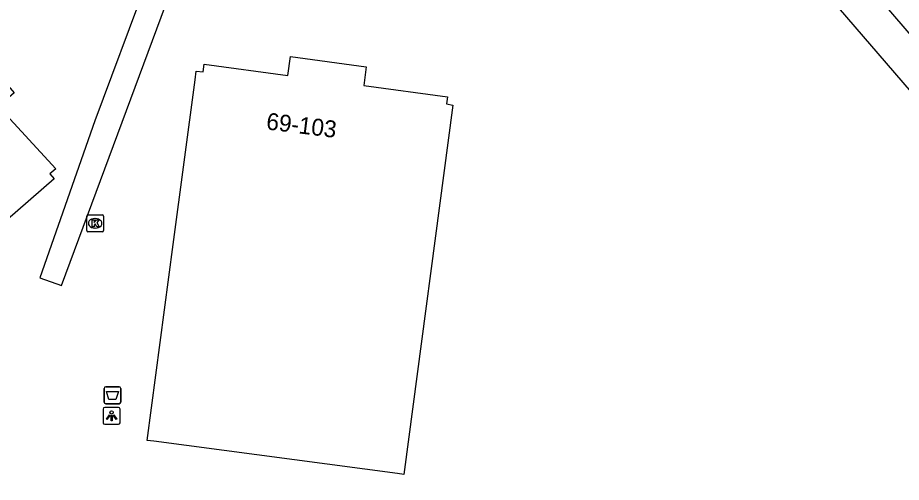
# Model space of a CAD drawing. Extents: x 155888 to 156864, y 383882 to 384671.
# Drawn here: x 156227.5 to 156279.8, y 383989.1 to 384016.6 of the extents above; entities that cross this region are included whole.
import ezdxf

# ---------------------------------------------------------------- set-up
doc = ezdxf.new("R2010")
doc.units = 0
for name, color, linetype in [('IMGEO_Afvalbak', 7, 'Continuous'), ('IMGEO_Dek', 7, 'Continuous'), ('IMGEO_Kolk', 7, 'Continuous'), ('IMGEO_Lichtpunt', 7, 'Continuous'), ('IMGEO_Pand', 7, 'Continuous'), ('IMGEO_Pand_nummerreeks', 7, 'Continuous'), ('IMGEO_Voetpad_gesloten', 7, 'Continuous'), ('IMGEO_Voetpad_op_trap', 7, 'Continuous')]:
    doc.layers.add(name, color=color, linetype=linetype)

msp = doc.modelspace()

# ---------------------------------------------------------------- linework, layer by layer
at = {"layer": 'IMGEO_Afvalbak'}
for p, q in [((156232.643, 383993.813), (156232.643, 383994.613)), ((156232.643, 383994.613), (156232.643, 383993.813)), ((156232.743, 383994.713), (156233.533, 383994.713)), ((156233.533, 383994.713), (156232.743, 383994.713)), ((156233.633, 383994.613), (156233.633, 383993.813)), ((156233.633, 383993.813), (156233.633, 383994.613)), ((156233.533, 383993.713), (156232.743, 383993.713)), ((156232.743, 383993.713), (156233.533, 383993.713))]:
    msp.add_line(p, q, dxfattribs=at)
msp.add_lwpolyline([(156232.786, 383994.427), (156233.49, 383994.427), (156233.341, 383993.957), (156232.935, 383993.957), (156232.786, 383994.427)], dxfattribs=at)
for centre, start, end in [((156232.743, 383994.613), 90, 180), ((156232.743, 383994.613), 90, 180), ((156233.533, 383994.613), 0, 90), ((156233.533, 383994.613), 360, 90), ((156232.743, 383993.813), 180, 270), ((156232.743, 383993.813), 180, 270), ((156233.533, 383993.813), 270, 0), ((156233.533, 383993.813), 270, 0)]:
    msp.add_arc(centre, 0.1, start, end, dxfattribs=at)
at = {"layer": 'IMGEO_Dek'}
msp.add_lwpolyline([(156235.112, 384018.544), (156232.102, 384010.453), (156228.843, 384001.163), (156230.123, 384000.715), (156236.533, 384017.984)], close=True, dxfattribs=at)
at = {"layer": 'IMGEO_Kolk'}
for p, q in [((156231.615, 384003.959), (156231.615, 384004.811)), ((156231.69, 384004.885), (156232.542, 384004.885)), ((156232.103, 384004.665), (156232.128, 384004.665)), ((156232.616, 384004.811), (156232.616, 384003.959)), ((156232.126, 384004.105), (156232.101, 384004.105)), ((156232.542, 384003.885), (156231.69, 384003.885))]:
    msp.add_line(p, q, dxfattribs=at)
for points in [[(156231.615, 384003.959), (156231.615, 384004.811)], [(156231.69, 384004.885), (156232.542, 384004.885)], [(156231.936, 384004.585), (156232.059, 384004.585), (156232.059, 384004.434), (156232.189, 384004.585), (156232.353, 384004.585), (156232.207, 384004.434), (156232.36, 384004.185), (156232.208, 384004.185), (156232.123, 384004.349), (156232.059, 384004.282), (156232.059, 384004.185), (156231.936, 384004.185), (156231.936, 384004.585)], [(156232.616, 384004.811), (156232.616, 384003.959)], [(156232.542, 384003.885), (156231.69, 384003.885)]]:
    msp.add_lwpolyline(points, dxfattribs=at)
for centre, start, end in [((156231.692, 384004.809), 91.552, 178.448), ((156231.692, 384004.809), 91.552, 178.448), ((156232.54, 384004.809), 1.552, 88.448), ((156232.54, 384004.809), 1.552, 88.448), ((156231.692, 384003.961), 181.552, 268.448), ((156231.692, 384003.961), 181.552, 268.448), ((156232.54, 384003.961), 271.552, 358.448), ((156232.54, 384003.961), 271.552, 358.448)]:
    msp.add_arc(centre, 0.0765, start, end, dxfattribs=at)
for centre, major_axis, ratio, start_param, end_param in [((156232.102, 384004.385), (-0.387, 0.002), 0.722429, 4.712389, 7.853982), ((156232.127, 384004.385), (-0.39, 0.002), 0.717154, 1.570796, 4.712389)]:
    msp.add_ellipse(centre, major_axis=major_axis, ratio=ratio, start_param=start_param, end_param=end_param, dxfattribs=at)
at = {"layer": 'IMGEO_Lichtpunt'}
for p, q in [((156233.494, 383993.493), (156232.686, 383993.493)), ((156233.494, 383993.493), (156232.686, 383993.493)), ((156232.592, 383993.398), (156232.592, 383992.591)), ((156232.592, 383993.398), (156232.592, 383992.591)), ((156233.588, 383992.591), (156233.588, 383993.398)), ((156233.588, 383992.591), (156233.588, 383993.398)), ((156232.686, 383992.497), (156233.494, 383992.497)), ((156232.686, 383992.497), (156233.494, 383992.497))]:
    msp.add_line(p, q, dxfattribs=at)
for points in [[(156232.966, 383993.062), (156233.005, 383993.034), (156232.817, 383992.772), (156232.779, 383992.799), (156232.966, 383993.062)], [(156233.068, 383993.014), (156233.115, 383993.014), (156233.115, 383992.692), (156233.068, 383992.692), (156233.068, 383993.014)], [(156233.178, 383993.034), (156233.216, 383993.061), (156233.403, 383992.799), (156233.364, 383992.771), (156233.178, 383993.034)]]:
    msp.add_lwpolyline(points, dxfattribs=at)
msp.add_circle((156233.091, 383993.196), 0.0994, dxfattribs=at)
for centre, start, end in [((156232.686, 383993.398), 90, 180), ((156232.686, 383993.398), 90, 180), ((156233.494, 383993.398), 0, 90), ((156233.494, 383993.398), 0, 90), ((156232.686, 383992.591), 180, 270), ((156232.686, 383992.591), 180, 270), ((156233.494, 383992.591), 270, 0), ((156233.494, 383992.591), 270, 360)]:
    msp.add_arc(centre, 0.0946, start, end, dxfattribs=at)
at = {"layer": 'IMGEO_Pand'}
for points in [[(156213.053, 383992.559), (156212.81, 383992.838), (156203.252, 384003.806), (156202.997, 384004.098), (156219.537, 384018.482), (156219.631, 384018.564), (156223.306, 384014.603), (156224.367, 384015.52), (156227.328, 384012.107), (156226.378, 384011.29), (156229.788, 384007.614), (156229.436, 384007.319), (156229.699, 384007.017), (156221.836, 384000.188), (156213.053, 383992.559)], [(156250.381, 383989.526), (156250.012, 383989.575), (156235.59, 383991.491), (156235.201, 383991.543), (156236.741, 384003.125), (156238.035, 384012.865), (156238.105, 384013.389), (156238.504, 384013.356), (156238.562, 384013.792), (156243.529, 384013.127), (156243.679, 384014.247), (156248.157, 384013.634), (156248.011, 384012.54), (156252.969, 384011.871), (156252.916, 384011.448), (156253.285, 384011.382), (156250.381, 383989.526)]]:
    msp.add_lwpolyline(points, dxfattribs=at)
at = {"layer": 'IMGEO_Voetpad_gesloten'}
for points in [[(156257.832, 384041.816), (156289.058, 384005.394)], [(156295.833, 383976.891), (156304.5, 383984.231), (156256.372, 384040.069)]]:
    msp.add_lwpolyline(points, dxfattribs=at)
at = {"layer": 'IMGEO_Voetpad_op_trap'}
msp.add_lwpolyline([(156235.112, 384018.544), (156232.102, 384010.453), (156228.843, 384001.163), (156230.123, 384000.715), (156236.533, 384017.984), (156235.112, 384018.544)], dxfattribs=at)

# ---------------------------------------------------------------- texts
at = {"layer": 'IMGEO_Pand_nummerreeks'}
msp.add_text('69-103', height=1, rotation=352.9422, dxfattribs=at).set_placement((156242.206, 384009.948))

doc.saveas('drawing.dxf')
